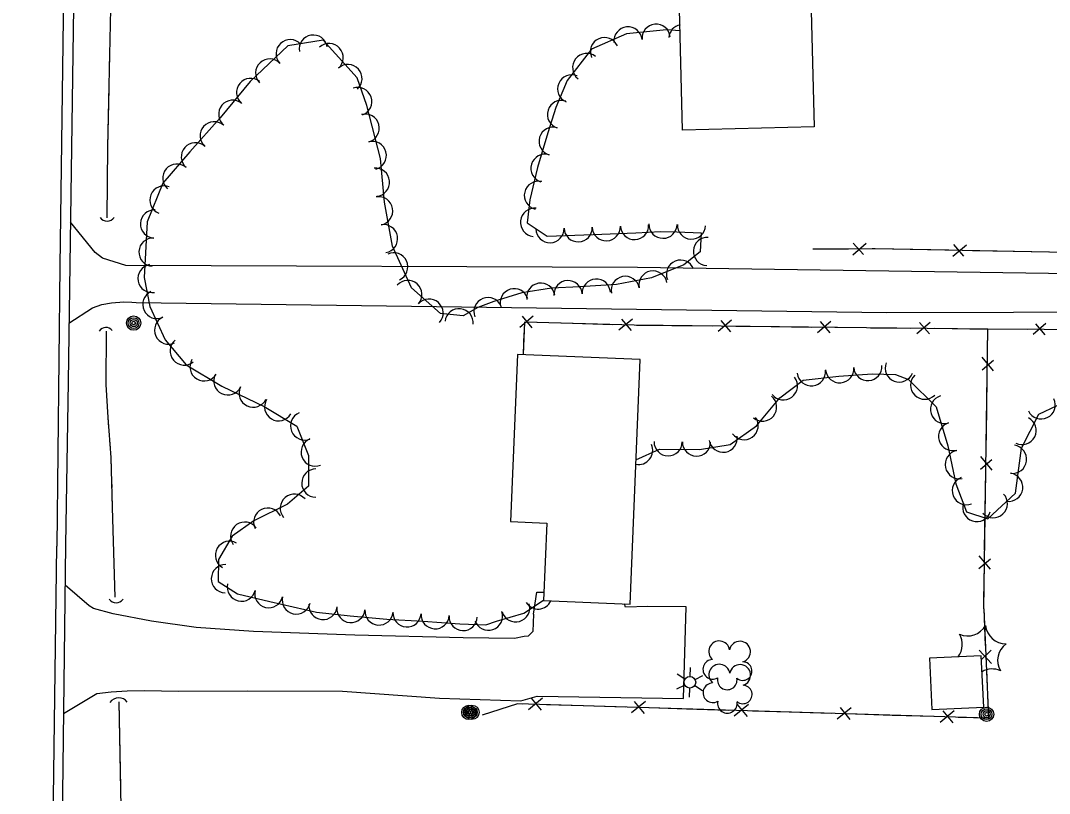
# Model space of a CAD drawing. Extents: x 353423 to 364002, y 127000 to 201942.
# Drawn here: x 362665.9 to 362956.7, y 134725.6 to 134944 of the extents above; entities that cross this region are included whole.
import ezdxf

# ---------------------------------------------------------------- set-up
doc = ezdxf.new("R2010")
doc.units = 0
for name, color, linetype in [('E_DTM_SlopeBottom', 7, 'Continuous'), ('E_DTM_SlopeTop', 7, 'Continuous'), ('E_FEN_Generic', 7, 'Continuous'), ('E_LAND_BrushLine', 7, 'Continuous'), ('E_MISCPROP', 7, 'Continuous'), ('E_STRUCT_WingWall', 7, 'Continuous'), ('E_WTR_FlowLine', 7, 'Continuous')]:
    doc.layers.add(name, color=color, linetype=linetype)

msp = doc.modelspace()

# ---------------------------------------------------------------- linework, layer by layer
at = {"layer": 'E_DTM_SlopeBottom'}
for p, q in [((362901.1, 134877.77), (362904.85, 134881.08)), ((362901.25, 134881.06), (362904.11, 134877.86)), ((362929.37, 134877.38), (362933.21, 134880.6)), ((362929.6, 134880.67), (362932.38, 134877.39)), ((362810.8, 134860.42), (362806.97, 134857.26)), ((362810.54, 134857.16), (362807.81, 134860.43)), ((362838.84, 134859.64), (362835.01, 134856.49)), ((362838.58, 134856.39), (362835.86, 134859.66)), ((362866.87, 134859.32), (362863.09, 134856.1)), ((362866.66, 134856.06), (362863.88, 134859.28)), ((362894.93, 134859), (362891.15, 134855.78)), ((362894.72, 134855.74), (362891.94, 134858.96)), ((362922.98, 134858.7), (362919.2, 134855.48)), ((362922.78, 134855.44), (362919.99, 134858.66)), ((362955.7, 134858.38), (362952.04, 134855.24)), ((362955.51, 134855.22), (362952.8, 134858.33)), ((362937.63, 134845.27), (362940.86, 134848.04)), ((362940.89, 134845.05), (362937.68, 134848.84)), ((362940.46, 134816.99), (362937.25, 134820.79)), ((362937.2, 134817.21), (362940.43, 134819.98)), ((362936.77, 134789.16), (362940.01, 134791.93)), ((362940.03, 134788.94), (362936.82, 134792.73)), ((362936.8, 134766.09), (362940.35, 134762.36)), ((362940.19, 134766.06), (362937.48, 134763.45)), ((362813.44, 134752.5), (362809.45, 134749.24)), ((362813.16, 134749.13), (362810.34, 134752.53)), ((362842.52, 134751.62), (362838.54, 134748.36)), ((362842.24, 134748.24), (362839.42, 134751.64)), ((362871.6, 134750.73), (362867.62, 134747.47)), ((362871.33, 134747.36), (362868.51, 134750.76)), ((362900.69, 134749.85), (362896.71, 134746.58)), ((362900.41, 134746.47), (362897.59, 134749.87)), ((362929.78, 134748.96), (362925.79, 134745.7)), ((362929.49, 134745.58), (362926.68, 134748.98))]:
    msp.add_line(p, q, dxfattribs=at)
for points in [[(362889.79, 134879.46), (362907.4, 134879.58), (362996.05, 134877.85), (363036.49, 134876.87), (363087.51, 134876.17), (363136.81, 134875.27), (363144.6, 134875.44)], [(362889.79, 134879.46), (362899.91, 134879.52)], [(362906.6, 134879.57), (362907.4, 134879.58), (362918.1, 134879.37)], [(362918.1, 134879.37), (362928.22, 134879.17)], [(362934.91, 134879.04), (362946.41, 134878.82)], [(362946.41, 134878.82), (362956.53, 134878.62)], [(362938.11, 134777.77), (362939.31, 134856.78), (362905.02, 134857.13), (362839.29, 134857.88), (362808.29, 134858.73), (362807.98, 134849.59)], [(362821.94, 134858.36), (362811.92, 134858.63)], [(362833.34, 134858.04), (362821.94, 134858.36)], [(362808.19, 134855.74), (362807.98, 134849.59)], [(362849.99, 134857.76), (362839.96, 134857.87)], [(362861.39, 134857.63), (362849.99, 134857.76)], [(362878.05, 134857.44), (362868.02, 134857.55)], [(362889.45, 134857.31), (362878.05, 134857.44)], [(362906.1, 134857.12), (362905.02, 134857.13), (362896.08, 134857.23)], [(362917.5, 134857), (362906.1, 134857.12)], [(362934.16, 134856.83), (362924.13, 134856.94)], [(362939.22, 134850.54), (362939.31, 134856.78), (362934.16, 134856.83)], [(363320.75, 134850.62), (363269.17, 134852.21), (363136.89, 134854.45), (363050.42, 134856.12), (362939.31, 134856.78)], [(362950.39, 134856.71), (362939.31, 134856.78)], [(362938.96, 134833.88), (362939.12, 134843.91)], [(362938.79, 134822.48), (362938.96, 134833.88)], [(362938.54, 134805.83), (362938.69, 134815.85)], [(362938.36, 134794.43), (362938.54, 134805.83)], [(362938.11, 134777.77), (362938.26, 134787.8)], [(362938.11, 134777.77), (362939.47, 134746.85), (362806.39, 134750.9), (362796.39, 134747.72)], [(362938.11, 134777.77), (362938.56, 134767.38)], [(362938.87, 134760.52), (362939.39, 134748.7)], [(362807.72, 134750.86), (362806.39, 134750.9), (362796.39, 134747.72)], [(362824.99, 134750.33), (362814.59, 134750.65)], [(362836.8, 134749.98), (362824.99, 134750.33)], [(362854.07, 134749.45), (362843.68, 134749.77)], [(362865.89, 134749.09), (362854.07, 134749.45)], [(362883.16, 134748.56), (362872.76, 134748.88)], [(362894.97, 134748.2), (362883.16, 134748.56)], [(362912.24, 134747.68), (362901.85, 134747.99)], [(362939.39, 134748.7), (362939.47, 134746.85), (362930.93, 134747.11)], [(362924.06, 134747.32), (362912.24, 134747.68)]]:
    msp.add_lwpolyline(points, dxfattribs=at)
for centre, radius, start, end in [((362690.38, 134889.85), 2.51, 217.3929, 323.6325), ((362690.05, 134854.96), 2.3, 39.2148, 145.4544), ((362692.96, 134781.95), 2.43, 216.0408, 322.2804), ((362693.66, 134749.54), 3.06, 38.0151, 144.2547)]:
    msp.add_arc(centre, radius, start, end, dxfattribs=at)
at = {"layer": 'E_DTM_SlopeTop'}
for points in [[(362685.76, 135748.43), (362686.92, 135670.47), (362686.64, 135586.62), (362686.12, 135496.26), (362684.91, 135383.72), (362684.28, 135275.44), (362683.62, 135163.07), (362682, 135027.21), (362679.35, 134841.95), (362678.65, 134795.82)], [(362682.63, 135370.43), (362681.57, 135267.52), (362681.15, 135185.92), (362679.9, 135078.69), (362678.36, 134972.49), (362677.02, 134874.57), (362676.13, 134795.49)], [(362678.65, 134795.82), (362677.86, 134733.37), (362676.88, 134657.58), (362676.26, 134581.66), (362675.4, 134512.52), (362674.78, 134437.99), (362673.95, 134353.78), (362673.08, 134273.69), (362671.88, 134188.66), (362671.66, 134132.47), (362670.95, 134043.61), (362670.25, 133970.66), (362669.52, 133894.4), (362668.95, 133833.28), (362668.35, 133773.39), (362668.06, 133714.97), (362666.73, 133629.07), (362666.79, 133555.45), (362665.92, 133494.1), (362667.81, 133447.03), (362672.46, 133411.13), (362676.37, 133397.84)], [(362672.03, 134422.09), (362672.98, 134509.1), (362673.96, 134586.9), (362674.51, 134667.55), (362676.13, 134795.49)]]:
    msp.add_lwpolyline(points, dxfattribs=at)
at = {"layer": 'E_FEN_Generic'}
for points in [[(362852.32, 134941.05), (362848.45, 134941.36), (362837.15, 134940.27), (362827.31, 134935.87), (362820.4, 134927.03), (362817.23, 134919.44), (362814.97, 134912.27), (362812.03, 134902.46), (362809.82, 134893.33), (362809.09, 134886.88), (362814.73, 134883.09), (362827.77, 134883.5), (362839.8, 134884), (362846.8, 134884.37), (362851.38, 134884.3), (362858.26, 134883.99), (362857.96, 134878.61), (362853.36, 134874.95), (362844.27, 134871.31), (362834.38, 134869.39), (362824, 134868.79), (362815.92, 134868.4), (362807.54, 134867.07), (362799.63, 134864.61), (362795.19, 134862.88), (362791.04, 134860.55), (362784.56, 134861.26), (362776.38, 134868.48), (362770.99, 134880.23), (362768.81, 134892.67), (362767.68, 134905), (362763.79, 134919.98), (362761.07, 134927.78), (362751.43, 134938.48), (362741.43, 134936.82), (362730.79, 134926.81), (362722.32, 134916.46), (362713.8, 134906.89), (362706.08, 134898.01), (362701.71, 134887.09), (362700.89, 134871.42), (362702.41, 134863.19), (362706.75, 134853.76), (362712.7, 134846.76), (362722.8, 134840.68), (362734.8, 134834.9), (362743.97, 134829.38), (362747.31, 134821.12), (362747.26, 134812.4), (362741.37, 134807.31), (362731.86, 134802.67), (362725.7, 134798.33), (362721.86, 134791.69), (362721.72, 134785.48), (362727.25, 134782.01), (362736.39, 134779.86), (362749.54, 134776.81), (362759.04, 134775.8), (362769.41, 134774.89), (362779.68, 134774.25), (362790.05, 134773.56), (362797.38, 134773.25), (362800.46, 134774.3), (362808.13, 134776.58), (362813.71, 134780.21)], [(362839.84, 134819.9), (362846.49, 134822.93), (362857.76, 134822.82), (362866.41, 134824.18), (362873.93, 134829.48), (362880.46, 134837.38), (362887.1, 134842.4), (362897.12, 134843.51), (362906.55, 134844.22), (362913.19, 134843.99), (362916.89, 134842.53), (362924.63, 134834.85), (362927.96, 134823.8), (362930.2, 134813.14), (362933.29, 134805.15), (362939.27, 134803.22), (362947.05, 134810.45), (362948.78, 134823.21), (362953.66, 134832.75), (362969.24, 134840.13)]]:
    msp.add_lwpolyline(points, dxfattribs=at)
for centre, radius, start, end in [((362845.53, 134938.98), 3.99, 5.5315, 185.5162), ((362853.11, 134938.89), 3.99, 102.031, 175.4077), ((362748.65, 134935.91), 3.99, 9.4449, 189.4296), ((362837.59, 134938.21), 3.99, 5.5315, 185.5162), ((362742.13, 134934.62), 3.99, 43.2678, 223.2524), ((362753.1, 134933.51), 3.99, 312.0029, 131.9875), ((362830.94, 134935.21), 3.99, 24.0889, 204.0736), ((362825.92, 134930.7), 3.99, 51.9813, 231.9659), ((362736.33, 134929.16), 3.99, 43.2678, 223.2524), ((362758.43, 134927.58), 3.99, 312.0029, 131.9875), ((362821.68, 134924.68), 3.99, 67.3331, 247.3178), ((362730.93, 134923.68), 3.99, 50.7177, 230.7023), ((362761.19, 134921.09), 3.99, 289.2889, 109.2736), ((362725.88, 134917.51), 3.99, 50.7177, 230.7023), ((362818.79, 134917.45), 3.99, 72.5092, 252.4939), ((362763.3, 134913.58), 3.99, 284.5731, 104.5577), ((362720.62, 134911.41), 3.99, 48.337, 228.3217), ((362816.42, 134909.87), 3.99, 73.3116, 253.2963), ((362715.33, 134905.47), 3.99, 48.9716, 228.9562), ((362765.31, 134905.86), 3.99, 284.5731, 104.5577), ((362814.13, 134902.23), 3.99, 73.3116, 253.2963), ((362710.1, 134899.45), 3.99, 48.9716, 228.9562), ((362766.2, 134898.3), 3.99, 275.2038, 95.1884), ((362706.44, 134893.29), 3.99, 68.2026, 248.1873), ((362812.27, 134894.59), 3.99, 76.4133, 256.398), ((362767.12, 134890.21), 3.99, 279.9541, 99.9388), ((362703.77, 134886.52), 3.99, 87.0154, 267.0001), ((362811.2, 134886.97), 3.99, 83.603, 263.5877), ((362768.5, 134882.35), 3.99, 279.9541, 99.9388), ((362815.52, 134885.2), 3.99, 181.8177, 1.8024), ((362823.49, 134885.45), 3.99, 181.8177, 1.8024), ((362831.44, 134885.74), 3.99, 182.3726, 2.3573), ((362839.41, 134886.07), 3.99, 182.3726, 2.3573), ((362847.49, 134886.45), 3.99, 179.1565, 359.1412), ((362855.52, 134886.21), 3.99, 177.3964, 357.3811), ((362703.35, 134878.56), 3.99, 87.0154, 267.0001), ((362860.05, 134878.75), 3.99, 86.7341, 266.7188), ((362771.36, 134874.4), 3.99, 294.6504, 114.635), ((362852.43, 134872.33), 3.99, 21.8243, 201.809), ((362703.07, 134871.1), 3.99, 100.5158, 280.5005), ((362844.65, 134869.26), 3.99, 10.9731, 190.9577), ((362775.37, 134866.58), 3.99, 318.597, 138.5816), ((362820.63, 134866.54), 3.99, 2.7657, 182.7503), ((362828.62, 134866.97), 3.99, 3.3431, 183.3277), ((362836.82, 134867.74), 3.99, 10.9731, 190.9577), ((362704.44, 134863.77), 3.99, 114.7188, 294.7035), ((362805.44, 134864.24), 3.99, 17.2651, 197.2498), ((362812.93, 134865.81), 3.99, 9.015, 188.9997), ((362781.35, 134861.31), 3.99, 318.597, 138.5816), ((362798.03, 134861.75), 3.99, 21.4119, 201.3965), ((362789.84, 134858.59), 3.99, 353.8131, 173.7978), ((362707.78, 134856.53), 3.99, 114.7188, 294.7035), ((362712.15, 134850.63), 3.99, 130.3527, 310.3374), ((362717.78, 134846.14), 3.99, 148.9705, 328.9552), ((362914.24, 134845.82), 3.99, 158.4579, 338.4425), ((362724.48, 134842.19), 3.99, 154.2905, 334.2752), ((362889.39, 134844.76), 3.99, 186.3096, 6.2943), ((362897.4, 134845.63), 3.99, 184.319, 4.3037), ((362905.36, 134846.23), 3.99, 184.319, 4.3037), ((362921.43, 134840.97), 3.99, 135.2305, 315.2152), ((362881.49, 134840.78), 3.99, 217.1417, 37.1264), ((362731.66, 134838.73), 3.99, 154.2905, 334.2752), ((362927.04, 134834.11), 3.99, 106.7373, 286.722), ((362738.86, 134834.89), 3.99, 148.9135, 328.8982), ((362875.6, 134834.77), 3.99, 230.4112, 50.3959), ((362954.36, 134835.4), 3.99, 205.347, 25.3317), ((362746.18, 134829.46), 3.99, 112.0504, 292.0351), ((362870.4, 134829.55), 3.99, 215.2384, 35.2231), ((362929.33, 134826.47), 3.99, 106.7373, 286.722), ((362948.96, 134828.17), 3.99, 242.9284, 62.9131), ((362864.48, 134825.99), 3.99, 188.9327, 8.9174), ((362749.18, 134822.07), 3.99, 112.0504, 292.0351), ((362840.57, 134822.53), 3.99, 258.7607, 24.4581), ((362848.94, 134824.99), 3.99, 179.4329, 359.4176), ((362856.93, 134824.91), 3.99, 179.4329, 359.4176), ((362946.24, 134820.03), 3.99, 262.2902, 82.2748), ((362931.2, 134818.53), 3.99, 101.9191, 281.9038), ((362749.36, 134813.31), 3.99, 89.7187, 269.7034), ((362933.2, 134811.17), 3.99, 111.1494, 291.1341), ((362945.17, 134812.12), 3.99, 262.2902, 82.2748), ((362743.29, 134806.21), 3.99, 40.779, 220.7636), ((362940.81, 134807.5), 3.99, 222.8973, 42.882), ((362735.78, 134802.26), 3.99, 26.0206, 206.0053), ((362936.16, 134806.42), 3.99, 162.1122, 342.0968), ((362729.28, 134798.3), 3.99, 35.1923, 215.177), ((362724.97, 134792.9), 3.99, 59.9367, 239.9214), ((362723.82, 134786.27), 3.99, 88.7072, 268.6919), ((362728.32, 134783.9), 3.99, 166.7353, 346.72), ((362736.08, 134782.07), 3.99, 166.7353, 346.72), ((362743.84, 134780.28), 3.99, 166.9787, 346.9634), ((362812.18, 134781.7), 3.99, 213.0916, 334.9065), ((362751.39, 134778.72), 3.99, 173.9393, 353.9239), ((362759.28, 134777.88), 3.99, 174.9791, 354.9637), ((362767.23, 134777.18), 3.99, 174.9791, 354.9637), ((362775.13, 134776.63), 3.99, 176.4421, 356.4268), ((362798.13, 134775.71), 3.99, 198.81, 18.7947), ((362805.83, 134778.07), 3.99, 196.541, 16.5257), ((362783.09, 134776.12), 3.99, 176.1936, 356.1783), ((362791, 134775.61), 3.99, 177.5704, 357.555), ((362933.61, 134775.84), 5.72, 245.4671, 331.232), ((362944.33, 134773.63), 5.72, 185.4671, 271.232), ((362863.37, 134765.73), 2.97, 8.6794, 229.9133), ((362869.22, 134765.65), 2.97, 286.3302, 169.3035), ((362926.34, 134767.66), 5.72, 323.0105, 31.232), ((362947.77, 134763.24), 5.72, 125.4671, 211.232), ((362861.54, 134760.68), 2.78, 91.6503, 299.4233), ((362870.01, 134760.18), 2.61, 231.0355, 88.9681), ((362863.41, 134759.13), 2.97, 8.6794, 229.9133), ((362869.26, 134759.04), 2.97, 286.3302, 169.3035), ((362940.5, 134755.07), 5.72, 65.4671, 119.9998), ((362861.58, 134754.07), 2.78, 91.6503, 299.4233), ((362865.63, 134757.7), 2.78, 168.3273, 9.3384), ((362870.05, 134753.58), 2.61, 231.0355, 88.9681), ((362865.67, 134751.09), 2.78, 168.3273, 9.3384)]:
    msp.add_arc(centre, radius, start, end, dxfattribs=at)
at = {"layer": 'E_LAND_BrushLine'}
for p, q in [((362855.12, 134758.67), (362855.22, 134761.19)), ((362853.66, 134757.95), (362851.45, 134759.34)), ((362856.55, 134757.77), (362858.75, 134758.98)), ((362853.63, 134756.25), (362851.32, 134755.08)), ((362854.98, 134755.39), (362854.88, 134752.79)), ((362856.49, 134756.13), (362858.66, 134754.74))]:
    msp.add_line(p, q, dxfattribs=at)
for centre, radius in [((362697.87, 134858.51), 2.02), ((362697.86, 134858.5), 1.52), ((362697.9, 134858.52), 1.01), ((362697.89, 134858.52), 0.502), ((362855.07, 134757.03), 1.64), ((362792.61, 134748.51), 2.02), ((362792.6, 134748.51), 1.52), ((362793.49, 134748.54), 2.02), ((362792.63, 134748.53), 1.01), ((362793.48, 134748.53), 1.52), ((362792.62, 134748.53), 0.502), ((362793.52, 134748.54), 1.01), ((362793.51, 134748.54), 0.502), ((362938.92, 134747.99), 2.02), ((362938.9, 134747.99), 1.52), ((362938.94, 134747.99), 1.01), ((362938.93, 134748), 0.502)]:
    msp.add_circle(centre, radius, dxfattribs=at)
at = {"layer": 'E_MISCPROP'}
for points in [[(363318.84, 134868.8), (363291.23, 134868.4), (363065.89, 134871.33), (362975.85, 134872.27), (362840.27, 134874.26), (362695.66, 134874.74), (362689.12, 134876.88), (362686.97, 134878.45), (362679.99, 134886.99)], [(362679.59, 134858.53), (362686.23, 134862.79), (362688.85, 134863.76), (362691.66, 134864.26), (362695.13, 134864.49), (362697.41, 134864.43), (362698.56, 134864.37), (362910.71, 134861.47), (363018.05, 134861.78), (363104.79, 134861.05), (363186.74, 134859.81), (363289.29, 134857.78), (363321.23, 134858.22)], [(362810.92, 134776.23), (362810.65, 134771.4), (362809.36, 134770.1), (362808.27, 134769.94), (362805.5, 134769.39), (362791.02, 134769.61), (362760.38, 134770.38), (362731.77, 134771.39), (362715.52, 134772.54), (362702.95, 134774.29), (362692.05, 134776.34), (362686.54, 134777.91), (362685.32, 134778.62), (362678.5, 134784.46)], [(362810.92, 134776.23), (362811.8, 134782.5), (362813.8, 134782.46)], [(362807.31, 134751.8), (362811.89, 134753.11), (362853.28, 134752.48), (362854.03, 134778.34), (362843.21, 134778.44)], [(362843.21, 134778.44), (362836.85, 134778.28), (362836.58, 134779.17)], [(362678.04, 134748.24), (362687.44, 134753.85), (362691.52, 134754.36), (362696, 134754.59), (362700.94, 134754.74), (362710.56, 134754.54), (362729.96, 134754.57), (362756.87, 134754.5), (362784.34, 134752.58), (362807.31, 134751.8)]]:
    msp.add_lwpolyline(points, dxfattribs=at)
at = {"layer": 'E_STRUCT_WingWall'}
for points in [[(362690.43, 134888.29), (362690.55, 134908.28), (362691.44, 134947.33), (362691.17, 134964.15), (362690.74, 134974.39), (362690.86, 134989.08)], [(362691.22, 134937.43), (362691.27, 134939.95)], [(362691.04, 134929.87), (362691.1, 134932.39)], [(362690.43, 134888.29), (362690.55, 134908.28), (362690.93, 134924.83)], [(362692.62, 134781.04), (362691.93, 134806.38), (362691.52, 134820.56), (362690.68, 134831.84), (362690.09, 134841.13), (362690.16, 134856.22)], [(362690.9, 134828.97), (362690.68, 134831.84), (362690.09, 134841.13), (362690.16, 134856.22)], [(362691.31, 134823.34), (362691.17, 134825.22)], [(362691.6, 134817.71), (362691.54, 134819.59)], [(362691.76, 134812.07), (362691.71, 134813.95)], [(362692.62, 134781.04), (362691.93, 134806.38), (362691.87, 134808.31)], [(362693.71, 134751.55), (362694.38, 134716.74), (362695.23, 134670.88), (362696.43, 134637.86), (362696.48, 134617.77)], [(362693.71, 134751.55), (362694.17, 134727.3)]]:
    msp.add_lwpolyline(points, dxfattribs=at)
at = {"layer": 'E_WTR_FlowLine'}
for points in [[(362888.72, 134972.28), (362890.19, 134913.96), (362853.03, 134913.02), (362852.07, 134951.09), (362848.49, 134951), (362848.23, 134961.59), (362852.25, 134961.69), (362852.01, 134971.36)], [(362838.18, 134779.1), (362840.99, 134848.25), (362806.31, 134849.66), (362804.39, 134802.42), (362814.6, 134802), (362813.71, 134780.1)], [(362923.42, 134749.29), (362938.11, 134749.97), (362937.43, 134764.52), (362922.75, 134763.84)]]:
    msp.add_lwpolyline(points, close=True, dxfattribs=at)

doc.saveas('drawing.dxf')
